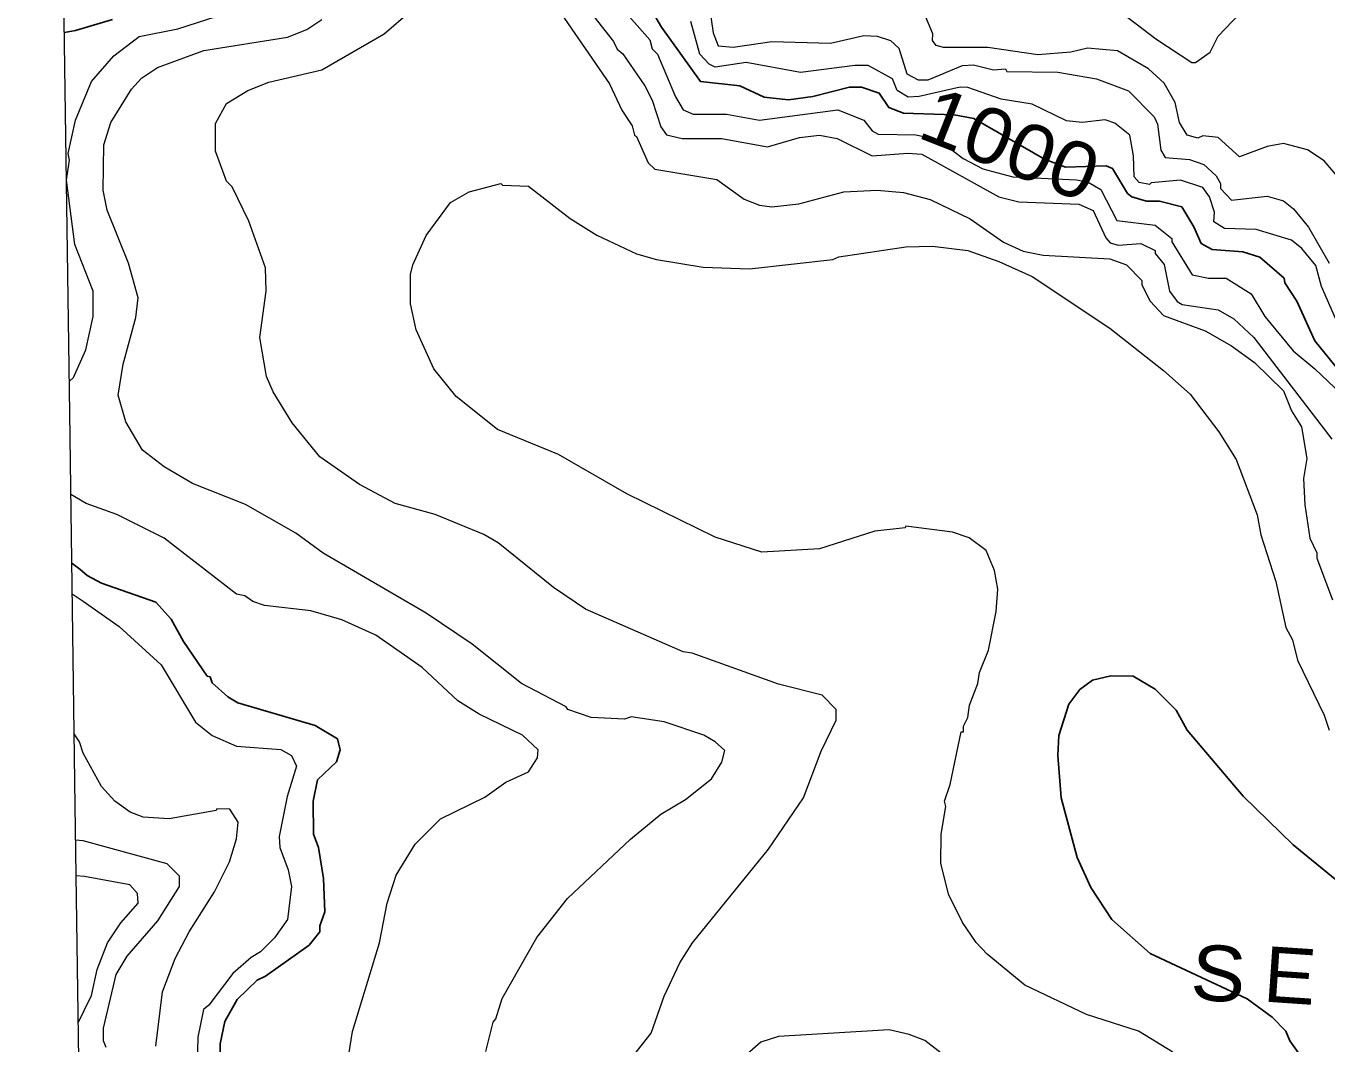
# Model space of a CAD drawing. Extents: x 265.7 to 292.1, y 7676.2 to 7704.2.
# Drawn here: x 265.718 to 267.592, y 7698.433 to 7699.898 of the extents above; entities that cross this region are included whole.
import ezdxf
from ezdxf.enums import TextEntityAlignment as Align

# ---------------------------------------------------------------- set-up
doc = ezdxf.new("R2010")
doc.units = 0
doc.header["$LTSCALE"] = 0.032
for name, color, linetype, lineweight in [('1', 7, 'Continuous', 25), ('2', 7, 'Continuous', 13), ('63', 7, 'Continuous', 25)]:
    doc.layers.add(name, color=color, linetype=linetype, lineweight=lineweight)
doc.layers.add('61', color=7, linetype='Continuous')

msp = doc.modelspace()

# ---------------------------------------------------------------- linework, layer by layer
at = {"layer": '1'}
for points in [[(266.5998, 7699.9539), (266.6333, 7699.8965), (266.6892, 7699.8183), (266.7459, 7699.8119), (266.781, 7699.7959), (266.8161, 7699.7919), (266.8512, 7699.7967), (266.9038, 7699.8103), (266.9214, 7699.8103), (266.9469, 7699.8015), (266.9605, 7699.7808), (266.982, 7699.7728), (267.0547, 7699.7704), (267.0831, 7699.7648), (267.1849, 7699.7063), (267.215, 7699.695), (267.2735, 7699.6969), (267.2829, 7699.6931), (267.3044, 7699.6571), (267.3108, 7699.6523), (267.3316, 7699.6459), (267.3507, 7699.6459), (267.3826, 7699.6379), (267.4002, 7699.6092), (267.4105, 7699.5853), (267.4265, 7699.5765), (267.4704, 7699.5733), (267.4951, 7699.5653), (267.5302, 7699.535), (267.531, 7699.5286), (267.5486, 7699.5023), (267.5741, 7699.4448), (267.6092, 7699.4018)], [(265.7732, 7699.889), (265.789, 7699.8917), (265.8426, 7699.9076)], [(265.9981, 7698.3532), (265.9974, 7698.433), (266.0045, 7698.465), (266.0221, 7698.4969), (266.0508, 7698.5248), (266.0628, 7698.5304), (266.1258, 7698.5751), (266.141, 7698.5942), (266.141, 7698.603), (266.1482, 7698.6229), (266.1466, 7698.6708), (266.1394, 7698.7155), (266.1322, 7698.7347), (266.1314, 7698.7825), (266.1378, 7698.8129), (266.1649, 7698.8392), (266.1705, 7698.856), (266.1665, 7698.8719), (266.1346, 7698.8911), (266.0229, 7698.9238), (266.0085, 7698.9325), (265.9862, 7698.9525), (265.983, 7698.9613), (265.979, 7698.9621), (265.9447, 7699.0124), (265.9271, 7699.0443), (265.9048, 7699.069), (265.8266, 7699.0961), (265.8058, 7699.1073), (265.7952, 7699.1162), (265.7839, 7699.1248)], [(267.6037, 7698.67), (267.543, 7698.7195), (267.4712, 7698.7897), (267.3906, 7698.8847), (267.3746, 7698.9134), (267.3443, 7698.9437), (267.3124, 7698.9621), (267.2805, 7698.9629), (267.2541, 7698.9565), (267.2358, 7698.9429), (267.2198, 7698.9222), (267.2055, 7698.8767), (267.2039, 7698.848), (267.2087, 7698.7873), (267.2318, 7698.7011), (267.2517, 7698.6581), (267.2821, 7698.6118), (267.3371, 7698.5631), (267.4768, 7698.4976), (267.5127, 7698.4713), (267.5326, 7698.4514), (267.5381, 7698.4374), (267.5632, 7698.4023)]]:
    msp.add_lwpolyline(points, dxfattribs=at)
at = {"layer": '2'}
for points in [[(266.4586, 7699.9603), (266.5583, 7699.8151), (266.5759, 7699.7768), (266.591, 7699.7545), (266.5942, 7699.7409), (266.5974, 7699.7393), (266.6142, 7699.701), (266.6238, 7699.6922), (266.7131, 7699.6771), (266.7522, 7699.6491), (266.7746, 7699.6403), (266.7921, 7699.6379), (266.831, 7699.6423)], [(266.4969, 7699.9619), (266.5639, 7699.8757), (266.5695, 7699.8646), (266.5775, 7699.8582), (266.6094, 7699.8119), (266.6198, 7699.7912), (266.6325, 7699.7529), (266.6405, 7699.7417), (266.6629, 7699.7361), (266.7203, 7699.7361), (266.7857, 7699.7241), (266.832, 7699.7377), (266.8608, 7699.7409), (266.8863, 7699.7361), (266.9369, 7699.7115)], [(266.5432, 7699.9619), (266.6166, 7699.8781), (266.6198, 7699.8654), (266.6277, 7699.8574), (266.6533, 7699.796), (266.6645, 7699.7776), (266.6788, 7699.7712), (266.7267, 7699.7712), (266.7746, 7699.7624), (266.8871, 7699.7776), (266.9246, 7699.7624), (266.9366, 7699.7473), (266.9453, 7699.7425), (266.9996, 7699.7417), (267.0251, 7699.7361), (267.04, 7699.7287), (267.068, 7699.7074), (267.0961, 7699.6925), (267.1392, 7699.6812), (267.2309, 7699.6769), (267.2478, 7699.6732), (267.2661, 7699.6627), (267.2893, 7699.618), (267.3443, 7699.6116), (267.3682, 7699.5925), (267.3682, 7699.5877), (267.3978, 7699.5398), (267.4209, 7699.535), (267.4465, 7699.535), (267.4824, 7699.5127), (267.5023, 7699.48), (267.543, 7699.4305), (267.5741, 7699.4049), (267.6507, 7699.3323)], [(266.6996, 7699.9444), (266.7075, 7699.8885), (266.7147, 7699.8694), (266.7363, 7699.8678), (266.7921, 7699.8757), (266.8767, 7699.8733), (266.9246, 7699.8845), (266.9437, 7699.8837), (266.9629, 7699.8773), (266.9749, 7699.8662), (266.9868, 7699.8295), (267.0028, 7699.8207), (267.0172, 7699.8207), (267.0666, 7699.8414), (267.0826, 7699.8422), (267.1113, 7699.835), (267.1289, 7699.8366), (267.1305, 7699.8326), (267.2039, 7699.8319), (267.2597, 7699.8223), (267.306, 7699.8047), (267.3427, 7699.7672), (267.3475, 7699.7568), (267.3523, 7699.7193), (267.3587, 7699.709), (267.3938, 7699.7058), (267.4145, 7699.6986), (267.4321, 7699.6826), (267.4385, 7699.6715), (267.4385, 7699.6643), (267.4544, 7699.6475), (267.5055, 7699.6531), (267.5294, 7699.6467), (267.5438, 7699.6348), (267.5653, 7699.6084), (267.5949, 7699.5566)], [(265.7803, 7699.3867), (265.7864, 7699.3923), (265.8042, 7699.4321), (265.8146, 7699.48), (265.8146, 7699.5167), (265.7883, 7699.5837), (265.7763, 7699.6763), (265.7803, 7699.705), (265.7787, 7699.7146), (265.7891, 7699.7624), (265.8122, 7699.8183), (265.8442, 7699.855), (265.8809, 7699.8829), (265.9367, 7699.8941), (266.0069, 7699.9164)], [(266.5807, 7698.4011), (266.6182, 7698.4482), (266.6373, 7698.5017), (266.6597, 7698.5495), (266.678, 7698.5783), (266.7873, 7698.7131), (266.8376, 7698.7873), (266.8631, 7698.8544), (266.8847, 7698.899), (266.8847, 7698.9142), (266.8647, 7698.9349), (266.8017, 7698.9509), (266.6772, 7698.9956), (266.6645, 7698.9972), (266.524, 7699.0586), (266.4777, 7699.0897), (266.3979, 7699.1544), (266.3772, 7699.1664), (266.307, 7699.1951), (266.2495, 7699.211), (266.1984, 7699.2382), (266.141, 7699.2781), (266.1011, 7699.3267), (266.074, 7699.3714), (266.0644, 7699.3938), (266.0548, 7699.4496), (266.0636, 7699.5167), (266.0628, 7699.5502), (266.0388, 7699.6172), (266.0149, 7699.6667), (266.0069, 7699.6747), (265.991, 7699.7178), (265.991, 7699.7576), (266.0069, 7699.7864), (266.0373, 7699.8055), (266.0676, 7699.8175), (266.1442, 7699.835), (266.2336, 7699.8869), (266.2719, 7699.9196)], [(267.6156, 7699.6715), (267.5877, 7699.7042), (267.5638, 7699.7201), (267.5294, 7699.7289), (267.5055, 7699.7249), (267.4656, 7699.7098), (267.4353, 7699.7377), (267.4129, 7699.7401), (267.4058, 7699.7369), (267.3906, 7699.7409), (267.3794, 7699.7592), (267.373, 7699.788), (267.3571, 7699.8159), (267.3347, 7699.8366), (267.2901, 7699.8622), (267.247, 7699.8662), (267.223, 7699.8606), (267.1752, 7699.8566), (267.1033, 7699.867), (267.0395, 7699.867), (267.0291, 7699.8702), (267.0235, 7699.8773), (267.0243, 7699.8869), (267.0116, 7699.9164)], [(267.2869, 7699.9244), (267.3451, 7699.8797), (267.397, 7699.8454), (267.4026, 7699.8454), (267.4233, 7699.8606), (267.4353, 7699.8837), (267.476, 7699.926)], [(266.7243, 7698.8552), (266.7107, 7698.8679), (266.694, 7698.8775), (266.6373, 7698.8966), (266.5895, 7698.9038), (266.5799, 7698.9006), (266.532, 7698.903), (266.4985, 7698.9142), (266.4961, 7698.9182), (266.4315, 7698.9517), (266.3604, 7699.0084), (266.2942, 7699.053), (266.1458, 7699.1392), (266.1067, 7699.1679), (266.0341, 7699.2094), (265.9575, 7699.2398), (265.9168, 7699.2637), (265.8856, 7699.2876), (265.8617, 7699.3283), (265.8505, 7699.3666), (265.8577, 7699.4113), (265.8761, 7699.4784), (265.8793, 7699.5071), (265.8657, 7699.5566), (265.8346, 7699.6332), (265.829, 7699.6619), (265.8298, 7699.7273), (265.8402, 7699.7592), (265.8697, 7699.8071), (265.884, 7699.8231), (265.9072, 7699.8382), (265.9742, 7699.863), (266.0947, 7699.8821), (266.1226, 7699.8933), (266.1442, 7699.9077)], [(267.4225, 7699.6523), (267.4129, 7699.6659), (267.381, 7699.6762), (267.3387, 7699.6723), (267.3363, 7699.6699), (267.3212, 7699.6731), (267.314, 7699.681), (267.3132, 7699.7114), (267.3076, 7699.7409), (267.2861, 7699.7584), (267.2725, 7699.7632), (267.239, 7699.7592), (267.2166, 7699.7616), (267.1672, 7699.7856), (267.1225, 7699.7928), (267.0746, 7699.8095), (267.0634, 7699.8103), (267.0044, 7699.7967), (266.9884, 7699.7959), (266.9725, 7699.8055), (266.9661, 7699.8223), (266.931, 7699.8414), (266.9118, 7699.8414), (266.8336, 7699.8311), (266.7554, 7699.8454), (266.7107, 7699.839), (266.702, 7699.843), (266.6884, 7699.8574), (266.6756, 7699.9045)], [(266.9369, 7699.7115), (266.988, 7699.7152), (267.0083, 7699.7137), (267.1193, 7699.6523), (267.148, 7699.6451), (267.2342, 7699.6419), (267.255, 7699.6324), (267.2733, 7699.5933), (267.2797, 7699.5861), (267.2909, 7699.5829), (267.3236, 7699.5853), (267.3443, 7699.5749), (267.3443, 7699.5709), (267.3571, 7699.555), (267.3651, 7699.5167), (267.3762, 7699.5015), (267.3834, 7699.4975), (267.4353, 7699.4895), (267.4576, 7699.4768), (267.4864, 7699.4496), (267.5989, 7699.3036)], [(267.3699, 7698.4211), (267.3204, 7698.4514), (267.2454, 7698.4753), (267.1568, 7698.5176), (267.1025, 7698.5623), (267.0866, 7698.5791), (267.0666, 7698.6078), (267.0467, 7698.6485), (267.0355, 7698.6932), (267.0363, 7698.7347), (267.0427, 7698.7746), (267.0411, 7698.7825), (267.0491, 7698.8065), (267.065, 7698.8823), (267.0682, 7698.8823), (267.0682, 7698.8903), (267.0746, 7698.903), (267.077, 7698.9206), (267.089, 7698.9517), (267.0914, 7698.9677), (267.1041, 7698.9996), (267.1153, 7699.0554), (267.1177, 7699.0874), (267.1129, 7699.1145), (267.1009, 7699.1432), (267.0762, 7699.1616), (267.0523, 7699.1695), (266.9852, 7699.1783), (266.9844, 7699.1759), (266.9406, 7699.1711), (266.8608, 7699.1456), (266.7778, 7699.1408), (266.7107, 7699.1624), (266.5831, 7699.2246), (266.4849, 7699.2813), (266.3971, 7699.3172), (266.3373, 7699.365), (266.3054, 7699.4049), (266.2798, 7699.4608), (266.2719, 7699.4983), (266.2719, 7699.5406), (266.275, 7699.5542), (266.2942, 7699.5965), (266.3293, 7699.6443), (266.3564, 7699.6595), (266.4019, 7699.6715), (266.4043, 7699.6691), (266.4418, 7699.6675), (266.5017, 7699.6212), (266.54, 7699.5972), (266.5974, 7699.5701), (266.6262, 7699.5621), (266.6932, 7699.551), (266.7602, 7699.5486), (266.8799, 7699.5621), (266.8887, 7699.5661), (266.9852, 7699.5805), (267.0235, 7699.5813), (267.0746, 7699.5749), (267.1193, 7699.559), (267.1672, 7699.5374), (267.2789, 7699.4632), (267.3563, 7699.4025), (267.3946, 7699.3682), (267.4361, 7699.314), (267.4608, 7699.2741), (267.4911, 7699.1943), (267.4967, 7699.1656), (267.5183, 7699.0985), (267.5326, 7699.0323), (267.5422, 7699.0147), (267.5494, 7698.9852), (267.5877, 7698.9062), (267.5949, 7698.8847)], [(266.831, 7699.6423), (266.8959, 7699.6595), (266.9437, 7699.6619), (266.982, 7699.6587), (267.0204, 7699.6483), (267.0778, 7699.6204), (267.1257, 7699.5869), (267.1544, 7699.5741), (267.1831, 7699.5685), (267.2789, 7699.5629), (267.3028, 7699.5542), (267.3252, 7699.5318), (267.3252, 7699.5254), (267.3371, 7699.5023), (267.3563, 7699.4816), (267.4161, 7699.4592), (267.4544, 7699.4377), (267.4872, 7699.4137), (267.5294, 7699.373), (267.5406, 7699.3443), (267.555, 7699.3212), (267.563, 7699.2757), (267.5582, 7699.247), (267.5598, 7699.2087), (267.5669, 7699.1608), (267.5773, 7699.14), (267.5773, 7699.132), (267.5997, 7699.0722)], [(267.5558, 7699.5781), (267.5406, 7699.5901), (267.4896, 7699.6052), (267.4441, 7699.6068), (267.4289, 7699.6164), (267.4297, 7699.63), (267.4225, 7699.6523)], [(267.6044, 7699.476), (267.5837, 7699.523), (267.5757, 7699.5534), (267.5558, 7699.5781)], [(266.1761, 7698.3756), (266.1881, 7698.4506), (266.2272, 7698.5783), (266.2383, 7698.6357), (266.2511, 7698.6756), (266.2782, 7698.7203), (266.3149, 7698.757), (266.3788, 7698.7881), (266.4091, 7698.8097), (266.4418, 7698.8248), (266.4546, 7698.8448), (266.4554, 7698.856), (266.433, 7698.8775), (266.3708, 7698.9078), (266.3397, 7698.927), (266.2886, 7698.9748), (266.2216, 7699.0211), (266.1729, 7699.0435), (266.1282, 7699.0562), (266.0612, 7699.0642), (266.0444, 7699.0698), (266.0333, 7699.0778), (266.0213, 7699.0802), (265.9168, 7699.1608), (265.8489, 7699.1951), (265.8043, 7699.211), (265.7825, 7699.2236)], [(265.7845, 7699.081), (265.8002, 7699.07), (265.8521, 7699.0339), (265.9128, 7698.9788), (265.9622, 7698.8959), (265.9862, 7698.8767), (266.0213, 7698.8615), (266.0851, 7698.8567), (266.1003, 7698.848), (266.1075, 7698.8328), (266.0939, 7698.7889), (266.0827, 7698.7315), (266.0835, 7698.7155), (266.0955, 7698.6836), (266.1003, 7698.6597), (266.0947, 7698.6118), (266.0756, 7698.5854), (266.0556, 7698.5655), (266.042, 7698.5575), (266.0157, 7698.5344), (265.9814, 7698.4889), (265.9734, 7698.4825), (265.9654, 7698.4426), (265.9638, 7698.3868)], [(265.9048, 7698.4298), (265.9144, 7698.508), (265.9327, 7698.5559), (265.9527, 7698.5942), (265.9894, 7698.6517), (266.0109, 7698.6948), (266.0213, 7698.7283), (266.0237, 7698.7522), (266.0117, 7698.7706), (265.9926, 7698.7714), (265.9918, 7698.769), (265.924, 7698.757), (265.8864, 7698.7594), (265.8681, 7698.7666), (265.8457, 7698.7825), (265.8266, 7698.8033), (265.8003, 7698.8512), (265.7947, 7698.8679), (265.7873, 7698.8795)], [(266.4977, 7698.6421), (266.5887, 7698.7275), (266.6325, 7698.7634), (266.6677, 7698.7849), (266.7051, 7698.8145), (266.7203, 7698.8384), (266.7243, 7698.8552)], [(265.7895, 7698.7267), (265.7997, 7698.7256), (265.9208, 7698.6924), (265.9383, 7698.6748), (265.9383, 7698.6597), (265.9072, 7698.6102), (265.8633, 7698.5591), (265.8473, 7698.5328), (265.829, 7698.4554), (265.829, 7698.4378), (265.833, 7698.4282)], [(265.7931, 7698.4635), (265.8018, 7698.4808), (265.8122, 7698.5025), (265.8202, 7698.54), (265.8354, 7698.5783), (265.8545, 7698.607), (265.8793, 7698.6357), (265.8785, 7698.6493), (265.8673, 7698.662), (265.8023, 7698.6739), (265.7902, 7698.6747)], [(266.3804, 7698.4219), (266.3907, 7698.4641), (266.3947, 7698.4689), (266.4035, 7698.4985), (266.4538, 7698.5862), (266.4977, 7698.6421)], [(267.057, 7698.4035), (267.0124, 7698.4378), (266.99, 7698.4466), (266.9613, 7698.453), (266.8017, 7698.4434), (266.7762, 7698.4354), (266.749, 7698.4115)]]:
    msp.add_lwpolyline(points, dxfattribs=at)
at = {"layer": '63', "lineweight": 13}
msp.add_lwpolyline([(265.8835, 7691.996), (265.8756, 7692.561), (265.8677, 7693.126), (265.8598, 7693.691), (265.8519, 7694.256), (265.844, 7694.821), (265.8361, 7695.3859), (265.8282, 7695.9509), (265.8203, 7696.5159), (265.8124, 7697.0809), (265.8045, 7697.6459), (265.7967, 7698.2108), (265.7888, 7698.7758), (265.7809, 7699.3408), (265.773, 7699.9058), (265.7651, 7700.4708), (265.7573, 7701.0357), (265.7494, 7701.6007), (265.7415, 7702.1657), (265.7337, 7702.7307), (265.7258, 7703.2957), (265.7179, 7703.8606)], dxfattribs=at)

# ---------------------------------------------------------------- texts
at = {"layer": '61'}
for s, rotation, width, p in [('1000', 338.585, 1.1, (267.121, 7699.691)), ('S', 355.968, 1.1, (267.4328, 7698.4946)), ('E', 356.107, 1.05, (267.5359, 7698.4915))]:
    msp.add_text(s, height=0.08, rotation=rotation, dxfattribs=dict(at, width=width)).set_placement(p, align=Align.CENTER)

doc.saveas('drawing.dxf')
